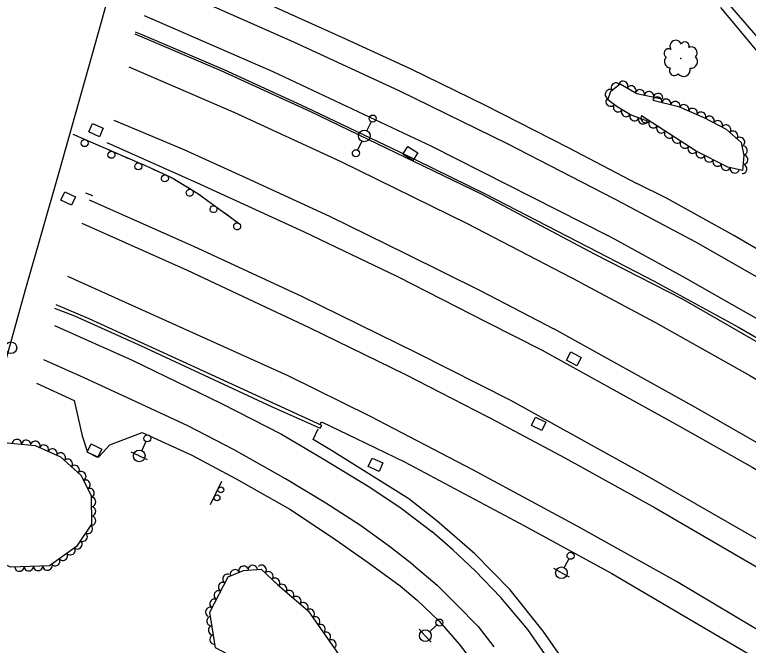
# Model space of a CAD drawing. Extents: x 1722896 to 1754269, y 648279 to 666297.
# Drawn here: x 1730376.5 to 1730690.5, y 652283.6 to 652553.4 of the extents above; entities that cross this region are included whole.
import ezdxf

# ---------------------------------------------------------------- set-up
doc = ezdxf.new("R2010")
doc.units = 0
for name, color, linetype in [('DESIGN - CENTERLINE - Proposed', 7, 'Continuous'), ('DESIGN - PUBLIC HEARING - Shapes', 7, 'Continuous'), ('DESIGN - SCRATCH - User 1', 7, 'Continuous'), ('SURVEY - CENTERLINE - Preliminary Text', 7, 'Continuous'), ('SURVEY - DRAINAGE - Natural Features', 7, 'Continuous'), ('SURVEY - DTM - Breaklines', 7, 'Continuous'), ('SURVEY - VEGETATION - Features with Text', 7, 'Continuous')]:
    doc.layers.add(name, color=color, linetype=linetype)

msp = doc.modelspace()

# ---------------------------------------------------------------- linework, layer by layer
at = {"layer": 'DESIGN - CENTERLINE - Proposed'}
for points in [[(1730320.03, 652649.74), (1730360.86, 652634.69), (1730410.72, 652616.15), (1730429.78, 652609.47), (1730413.52, 652550.19), (1730395.45, 652485.89), (1730380.84, 652435.06), (1730364.21, 652375.37), (1730341.88, 652382.42), (1730293.39, 652400.33), (1730258.81, 652413.03), (1730243.66, 652419.34), (1730256.53, 652465.44), (1730260.79, 652480.99)], [(1730680.55, 652559.79), (1730692.7, 652545.7), (1730709.91, 652525.37), (1730718.77, 652514.41), (1730723.95, 652505.3), (1730732.58, 652490.12), (1730745.14, 652472.49), (1730742.29, 652470.74), (1730729.36, 652489.33), (1730716.79, 652509.98), (1730709.15, 652520.66), (1730692.91, 652539.5), (1730678.73, 652556.46)]]:
    msp.add_lwpolyline(points, dxfattribs=at)
at = {"layer": 'DESIGN - PUBLIC HEARING - Shapes'}
msp.add_line((1730460.32, 652343.8), (1730465.22, 652353.88), dxfattribs=at)
for centre in [(1730464.74, 652350.08), (1730463.1, 652346.7)]:
    msp.add_circle(centre, 1.25, dxfattribs=at)
at = {"layer": 'DESIGN - SCRATCH - User 1'}
for points in [[(1730428.05, 652546), (1730430.94, 652544.91), (1730465.97, 652529.9), (1730501.07, 652513.84), (1730541.2, 652494.79), (1730578.19, 652476.59), (1730625.93, 652451.9)], [(1730624.94, 652450.83), (1730576.29, 652476.56), (1730503.24, 652511.84), (1730464.84, 652529.45), (1730428.12, 652545.04)], [(1730401.36, 652502.31), (1730423.83, 652492.53), (1730434.33, 652488.01), (1730443.97, 652483.57), (1730454.86, 652476.93), (1730473.15, 652463.68)], [(1730401.36, 652502.31), (1730403.52, 652501.38)], [(1730404.98, 652500.74), (1730409.2, 652498.9)], [(1730410.67, 652498.26), (1730412.82, 652497.33)], [(1730412.82, 652497.33), (1730414.98, 652496.39)], [(1730416.44, 652495.75), (1730420.66, 652493.91)], [(1730422.13, 652493.27), (1730423.83, 652492.53), (1730424.28, 652492.34)], [(1730424.28, 652492.34), (1730426.44, 652491.41)], [(1730427.91, 652490.78), (1730432.14, 652488.95)], [(1730433.61, 652488.32), (1730434.33, 652488.01), (1730435.75, 652487.36)], [(1730435.75, 652487.36), (1730437.88, 652486.37)], [(1730439.34, 652485.71), (1730443.52, 652483.78)], [(1730444.91, 652483), (1730446.92, 652481.78)], [(1730446.92, 652481.78), (1730448.92, 652480.55)], [(1730450.29, 652479.72), (1730454.22, 652477.33)], [(1730409.93, 652475.89), (1730406.97, 652476.98)], [(1730409.93, 652475.89), (1730407.72, 652476.7)], [(1730455.54, 652476.44), (1730457.45, 652475.06)], [(1730457.45, 652475.06), (1730459.35, 652473.68)], [(1730460.65, 652472.74), (1730464.37, 652470.04)], [(1730465.67, 652469.1), (1730467.57, 652467.72)], [(1730467.57, 652467.72), (1730469.47, 652466.35)], [(1730470.77, 652465.41), (1730473.15, 652463.68)], [(1731184.68, 652039.01), (1731109.02, 652111.22), (1731064.42, 652151.37), (1731015.53, 652192.51), (1730951.76, 652242.49), (1730906.24, 652276.23), (1730853.29, 652313.52), (1730791.6, 652354.66), (1730719.39, 652398.95), (1730662.55, 652431.47), (1730624.94, 652450.83)], [(1730625.93, 652451.9), (1730650.26, 652439.35), (1730686.31, 652419.66), (1730719.81, 652400.26), (1730755.55, 652378.55), (1730783.36, 652361.52), (1730813.17, 652342.25), (1730848.73, 652318.35), (1730878.93, 652297.5), (1730916.73, 652269.9), (1730957.6, 652239.46), (1730987.7, 652216.4), (1731016.88, 652192.76), (1731053.07, 652162.91), (1731079.29, 652139.47), (1731110.68, 652111.13), (1731142.33, 652081.33)], [(1730393.56, 652427.88), (1730402.17, 652424.55), (1730430.6, 652411.68), (1730486.76, 652385.61), (1730507.24, 652376.45), (1730507.95, 652377.56), (1730451.97, 652403.33), (1730408.33, 652423.21), (1730394.27, 652429.2), (1730394.22, 652429.21)]]:
    msp.add_lwpolyline(points, dxfattribs=at)
for centre, start, end in [((1730406.47, 652498.45), 179.7386, 179.7288), ((1730417.93, 652493.46), 179.7386, 179.7288), ((1730429.41, 652488.5), 179.949, 179.9392), ((1730440.78, 652483.39), 178.5512, 178.5414), ((1730451.45, 652477.25), 171.8874, 171.8775), ((1730461.61, 652470.19), 167.3378, 167.328), ((1730471.73, 652462.86), 167.3378, 167.328)]:
    msp.add_arc(centre, 1.5, start, end, dxfattribs=at)
at = {"layer": 'SURVEY - CENTERLINE - Preliminary Text'}
for points in [[(1730439.44, 652577.92), (1730479.36, 652560.57), (1730516.57, 652543.77), (1730546.11, 652530.18), (1730577.83, 652514.71), (1730613.44, 652496.57), (1730642.72, 652481.14)], [(1730637.46, 652472.36), (1730587.5, 652498.21), (1730541.33, 652520.67), (1730496.03, 652541.67), (1730447.16, 652563.34), (1730436.79, 652567.91)], [(1730431.88, 652553.03), (1730486.97, 652529.1), (1730554.87, 652497.2), (1730630.33, 652458.88)], [(1730618.34, 652439.02), (1730570.36, 652463.9), (1730516.28, 652490.38), (1730470.51, 652511.55), (1730425.51, 652531.02)], [(1730418.92, 652508.33), (1730448.95, 652495.74), (1730475.54, 652483.65), (1730511.18, 652467.14), (1730544.1, 652451.03), (1730576.03, 652435.2), (1730607.24, 652418.94)], [(1730415.9, 652498.65), (1730455.83, 652480.83), (1730500.33, 652460.47), (1730540.37, 652441.33), (1730578.23, 652422.05), (1730602.25, 652409.81)], [(1730719.7, 652438.2), (1730684.24, 652458.92), (1730655.45, 652474.95), (1730642.72, 652481.14)], [(1730588.92, 652388.28), (1730548.75, 652408.63), (1730499.46, 652432.89), (1730453.21, 652454.26), (1730408.58, 652474.1)], [(1730637.46, 652472.36), (1730667.84, 652456.15), (1730704.13, 652435.53), (1730749.26, 652409.11), (1730802.86, 652375.86), (1730844.32, 652348.71), (1730893.33, 652315.16), (1730936.45, 652284.11), (1730980.22, 652251.45), (1731026.26, 652214.98), (1731067.84, 652179.69)], [(1730583.92, 652378.76), (1730543.91, 652399.29), (1730502.74, 652419.37), (1730450.47, 652443.94), (1730405.41, 652464.07)], [(1731587.85, 651543.74), (1731554.53, 651591.86), (1731508.87, 651657.72), (1731461.56, 651723.65), (1731417.76, 651782.51), (1731384.14, 651826.41), (1731348.87, 651871.42), (1731308.12, 651919.53), (1731270.43, 651961.54), (1731234, 652000.43), (1731186, 652049.7), (1731143.95, 652090.19), (1731103.6, 652127.66), (1731054.73, 652170.64), (1731011.42, 652206.67), (1730969.33, 652239.94), (1730928.63, 652270.96), (1730885.78, 652301.63), (1730842.52, 652331.41), (1730780.08, 652372.14), (1730718.85, 652409.31), (1730662.64, 652441.18), (1730630.33, 652458.88)], [(1730572.62, 652358.65), (1730528.8, 652381.51), (1730493.53, 652398.81), (1730399.22, 652441.43)], [(1730618.34, 652439.02), (1730650.77, 652421.77), (1730691.08, 652399), (1730728.19, 652377.44), (1730763.09, 652355.85), (1730801.96, 652331.59), (1730839.18, 652306.53), (1730871.47, 652284.22), (1730907.95, 652257.65), (1730940.24, 652233.59), (1730971.18, 652210.01), (1731002.64, 652184.66), (1731032.21, 652160.17), (1731063.55, 652132.99), (1731097.54, 652102.18), (1731124.58, 652077.28), (1731156.41, 652046.95)], [(1730393.57, 652420.42), (1730426.81, 652405.53), (1730465.04, 652387.11), (1730490.73, 652373.86), (1730508.59, 652363.42), (1730528.44, 652351.26), (1730541.96, 652342.23), (1730554.98, 652332.29)], [(1731138.77, 652031.35), (1731108.47, 652060.26), (1731077.91, 652088.87), (1731042.79, 652120), (1730998.31, 652158.14), (1730946.56, 652199.69), (1730894.34, 652238.68), (1730847.55, 652272.08), (1730800.17, 652304.5), (1730758.55, 652331.13), (1730712.7, 652359.61), (1730667.84, 652385.38), (1730607.24, 652418.94)], [(1730602.25, 652409.81), (1730630.15, 652394.47), (1730660.99, 652377.38), (1730692.18, 652359.79), (1730718.79, 652343.79), (1730750.27, 652324.37), (1730785.98, 652301.43), (1730817.96, 652279.81), (1730854.32, 652254.45), (1730883.01, 652234), (1730914.64, 652210.29), (1730951.31, 652182.32), (1730987.15, 652153.5), (1731022.54, 652124.12), (1731052.75, 652097.57), (1731085.08, 652067.79), (1731118.03, 652036.86), (1731149.54, 652006.15)], [(1730547.26, 652317.88), (1730536.96, 652325.88), (1730524.57, 652334.8), (1730509.72, 652344.41), (1730492.46, 652354.86), (1730470.47, 652367.16), (1730450.55, 652377.44), (1730428.77, 652387.63), (1730406.28, 652398.05), (1730389.02, 652405.68)], [(1730385.82, 652395.68), (1730401.98, 652388.35), (1730405.34, 652373.14), (1730407.62, 652366.19), (1730412.43, 652364.05), (1730417.17, 652369.34), (1730431.02, 652374.7), (1730452.39, 652364.95), (1730471.32, 652354.88), (1730494.27, 652341.82), (1730512.52, 652329.64), (1730527.84, 652319.02), (1730541.46, 652309)], [(1731592.81, 651391.29), (1731549.63, 651454.37), (1731491.17, 651538.79), (1731427.8, 651629.07), (1731385.16, 651689.48), (1731337.8, 651753.25), (1731295.32, 651806.88), (1731249.74, 651861.11), (1731202.94, 651914.16), (1731153.79, 651965.7), (1731107.83, 652011.26), (1731054.55, 652061.78), (1730996.82, 652113.2), (1730942.67, 652157.27), (1730887.56, 652199.54), (1730832.47, 652239.78), (1730770.05, 652283.03), (1730709.42, 652320.26), (1730647.01, 652356.15), (1730588.92, 652388.28)], [(1730507.29, 652378.14), (1730507.78, 652379.18), (1730522.71, 652372.07), (1730543.39, 652362.03), (1730566.83, 652349.48)], [(1730583.92, 652378.76), (1730611.97, 652363.79), (1730650.69, 652342.33), (1730695.05, 652316.65), (1730740.68, 652289.25), (1730776.04, 652266.14), (1730818.78, 652235.8), (1730871.32, 652198.33), (1730917.39, 652163.36), (1730967.31, 652123.69), (1731005.29, 652091.49), (1731046.8, 652054.31), (1731077.58, 652025.84), (1731115.69, 651989.43), (1731148.06, 651956.9)], [(1730557.25, 652336.8), (1730545.18, 652346.25), (1730530.38, 652355.55), (1730512.11, 652366.98), (1730504.2, 652371.57), (1730506.37, 652376.18)], [(1731169.89, 651900.57), (1731126.68, 651945.57), (1731089.59, 651982.44), (1731048.92, 652020.75), (1731019.02, 652048.36), (1730975.53, 652086.6), (1730941.8, 652114.49), (1730903.33, 652145.06), (1730872.41, 652168.42), (1730830.97, 652198.87), (1730790.26, 652228.03), (1730749.23, 652255.82), (1730700.41, 652286.7), (1730659.83, 652310.82), (1730617.52, 652334.45), (1730572.62, 652358.65)], [(1730566.83, 652349.48), (1730594.67, 652334.69), (1730632.03, 652314.3), (1730662.88, 652296.13), (1730697.46, 652275.99), (1730731.66, 652254.64), (1730769.63, 652229.35), (1730806.4, 652203.37), (1730835.16, 652182.88), (1730874.68, 652153.35), (1730919.61, 652118.68), (1730962.05, 652084), (1731003.65, 652047.61), (1731038.79, 652015.8), (1731073.58, 651983.07), (1731103.11, 651954.46), (1731133.2, 651923.63), (1731147.68, 651908.32)], [(1730611.25, 652277.3), (1730602.74, 652289.61), (1730588.55, 652307.35), (1730573.48, 652322.74), (1730557.25, 652336.8)], [(1730606.13, 652275.98), (1730596.14, 652290.38), (1730584.51, 652304.1), (1730573.56, 652315.47), (1730564.06, 652324.43), (1730554.98, 652332.29)], [(1730547.26, 652317.88), (1730557.35, 652309.38), (1730565.76, 652300.9), (1730574.94, 652291.56), (1730581.62, 652282.95)], [(1730541.46, 652309), (1730548.82, 652302.84), (1730558.22, 652293.93), (1730566.71, 652284), (1730575.79, 652272.37)]]:
    msp.add_lwpolyline(points, dxfattribs=at)
at = {"layer": 'SURVEY - DRAINAGE - Natural Features'}
for p, q in [((1730411.27, 652504.04), (1730411.27, 652504.04)), ((1730545.82, 652494), (1730545.82, 652494)), ((1730399.41, 652474.74), (1730399.41, 652474.74)), ((1730615.85, 652406.16), (1730615.85, 652406.16)), ((1730600.77, 652378.34), (1730600.77, 652378.34)), ((1730410.61, 652366.82), (1730410.61, 652366.82)), ((1730530.95, 652360.84), (1730530.95, 652360.84))]:
    msp.add_line(p, q, dxfattribs=at)
for points in [[(1730408.18, 652503.21), (1730409.78, 652506.88), (1730414.36, 652504.88), (1730412.76, 652501.21), (1730408.18, 652503.21)], [(1730542.64, 652493.67), (1730544.8, 652497.03), (1730549.01, 652494.33), (1730546.85, 652490.97), (1730542.64, 652493.67)], [(1730396.29, 652474.01), (1730398.02, 652477.62), (1730402.52, 652475.46), (1730400.79, 652471.85), (1730396.29, 652474.01)], [(1730612.71, 652405.55), (1730614.57, 652409.09), (1730619, 652406.77), (1730617.13, 652403.22), (1730612.71, 652405.55)], [(1730597.64, 652377.66), (1730599.41, 652381.24), (1730603.89, 652379.03), (1730602.12, 652375.44), (1730597.64, 652377.66)], [(1730407.48, 652366.15), (1730409.28, 652369.72), (1730413.74, 652367.48), (1730411.95, 652363.91), (1730407.48, 652366.15)], [(1730527.86, 652360.02), (1730529.47, 652363.68), (1730534.04, 652361.67), (1730532.44, 652358.01), (1730527.86, 652360.02)]]:
    msp.add_lwpolyline(points, dxfattribs=at)
at = {"layer": 'SURVEY - DTM - Breaklines'}
for p, q in [((1730529.1, 652507.62), (1730527.24, 652503.8)), ((1730525.05, 652499.31), (1730523.19, 652495.48)), ((1730432.64, 652370.75), (1730430.87, 652366.89)), ((1730429.82, 652364.62), (1730426.41, 652366.19)), ((1730429.82, 652364.62), (1730433.23, 652363.05)), ((1730613.7, 652320.55), (1730611.68, 652316.81)), ((1730610.5, 652314.6), (1730607.2, 652316.38)), ((1730610.5, 652314.6), (1730613.8, 652312.83)), ((1730557.17, 652292.31), (1730554.07, 652289.41)), ((1730552.24, 652287.7), (1730549.68, 652290.44)), ((1730552.24, 652287.7), (1730554.8, 652284.96))]:
    msp.add_line(p, q, dxfattribs=at)
for centre, radius in [((1730529.76, 652508.97), 1.5), ((1730526.15, 652501.55), 2.5), ((1730522.53, 652494.13), 1.5), ((1730374.89, 652410.89), 2.5), ((1730433.27, 652372.11), 1.5), ((1730429.82, 652364.62), 2.5), ((1730614.41, 652321.87), 1.5), ((1730610.5, 652314.6), 2.5), ((1730558.27, 652293.33), 1.5), ((1730552.24, 652287.7), 2.5)]:
    msp.add_circle(centre, radius, dxfattribs=at)
at = {"layer": 'SURVEY - VEGETATION - Features with Text'}
for points in [[(1730647.34, 652507.83), (1730640.09, 652510.5), (1730634.31, 652513.93), (1730630.33, 652517.01), (1730631.59, 652520.63), (1730635.67, 652523.8), (1730642.79, 652519.73), (1730653.51, 652517.47)], [(1730649.59, 652516.82), (1730660.55, 652514.09), (1730671.46, 652509.41), (1730681.01, 652504.36), (1730687.42, 652498.67), (1730688.65, 652493.14), (1730687.97, 652486.79), (1730681.78, 652488.22), (1730668.15, 652494.99), (1730644.74, 652510.18)], [(1730355.12, 652328.84), (1730367.11, 652370.77), (1730385.22, 652369.13), (1730396.12, 652364.16), (1730404.99, 652356.2), (1730409.3, 652347.5), (1730409.31, 652335.36), (1730402.9, 652325.91), (1730391.33, 652317.59), (1730374.82, 652317), (1730363.56, 652321.58), (1730356.32, 652330.89)], [(1730506.36, 652259.19), (1730482.22, 652275.59), (1730472.97, 652276.89), (1730462.46, 652282.53), (1730460.01, 652297.73), (1730467.83, 652312.84), (1730474.46, 652315.65), (1730482.05, 652316.19), (1730489.12, 652309.4), (1730502.05, 652298.34), (1730519.44, 652273.64)]]:
    msp.add_lwpolyline(points, dxfattribs=at)
msp.add_circle((1730661.63, 652534.65), 0.0887, dxfattribs=at)
for centre, radius, start, end in [((1730659.43, 652539.91), 2.54, 18.753, 212.1727), ((1730663.45, 652540.06), 1.74, 338.7323, 157.478), ((1730656.36, 652536.87), 1.93, 61.3717, 238.6908), ((1730666.08, 652537.09), 2.54, 316.6162, 113.4051), ((1730657.35, 652533.34), 2.74, 136.6587, 263.5044), ((1730665.82, 652533.37), 2.9, 265.6689, 43.1932), ((1730658.81, 652529.46), 2.12, 146.8177, 321.8179), ((1730662.79, 652529.86), 2.88, 216.5648, 12.4032)]:
    msp.add_arc(centre, radius, start, end, dxfattribs=at)
for centre, major_axis in [((1730633.71, 652522.28), (1.58, 1.23)), ((1730636.99, 652523.04), (1.74, -0.99)), ((1730631.16, 652519.39), (0.66, 1.89)), ((1730640.46, 652521.06), (1.74, -0.99)), ((1730644.08, 652519.46), (1.96, -0.41)), ((1730648, 652518.63), (1.96, -0.41)), ((1730651.53, 652516.34), (1.94, -0.48)), ((1730651.91, 652517.81), (1.96, -0.41)), ((1730631.5, 652516.11), (-1.58, 1.22)), ((1730655.41, 652515.37), (1.94, -0.48)), ((1730659.29, 652514.4), (1.94, -0.48)), ((1730663.03, 652513.02), (1.84, -0.79)), ((1730634.7, 652513.7), (-1.72, 1.02)), ((1730638.13, 652511.66), (-1.72, 1.02)), ((1730666.71, 652511.44), (1.84, -0.79)), ((1730670.39, 652509.87), (1.84, -0.79)), ((1730641.71, 652509.9), (-1.88, 0.69)), ((1730645.46, 652508.52), (-1.88, 0.69)), ((1730646.48, 652509.04), (-1.68, 1.09)), ((1730673.96, 652508.08), (1.77, -0.93)), ((1730649.84, 652506.87), (-1.68, 1.09)), ((1730653.19, 652504.69), (-1.68, 1.09)), ((1730677.5, 652506.21), (1.77, -0.93)), ((1730681.03, 652504.34), (1.5, -1.33)), ((1730656.55, 652502.51), (-1.68, 1.09)), ((1730684.02, 652501.68), (1.5, -1.33)), ((1730659.9, 652500.34), (-1.68, 1.09)), ((1730663.26, 652498.16), (-1.68, 1.09)), ((1730687.02, 652499.03), (1.5, -1.33)), ((1730666.62, 652495.98), (-1.68, 1.09)), ((1730688.17, 652495.29), (0.43, -1.95)), ((1730670.1, 652494.02), (-1.79, 0.89)), ((1730673.68, 652492.24), (-1.79, 0.89)), ((1730688.46, 652491.36), (-0.21, -1.99)), ((1730677.26, 652490.46), (-1.79, 0.89)), ((1730680.84, 652488.68), (-1.79, 0.89)), ((1730684.66, 652487.55), (-1.95, 0.45)), ((1730688.04, 652487.38), (-0.21, -1.99)), ((1730377.45, 652369.83), (1.99, -0.18)), ((1730381.44, 652369.47), (1.99, -0.18)), ((1730385.4, 652369.05), (1.82, -0.83)), ((1730389.04, 652367.39), (1.82, -0.83)), ((1730392.68, 652365.73), (1.82, -0.83)), ((1730396.28, 652364.01), (1.49, -1.34)), ((1730399.26, 652361.34), (1.49, -1.34)), ((1730402.24, 652358.67), (1.49, -1.34)), ((1730405.12, 652355.93), (0.89, -1.79)), ((1730406.9, 652352.34), (0.89, -1.79)), ((1730408.68, 652348.76), (0.89, -1.79)), ((1730409.31, 652344.91), (0, -2)), ((1730409.31, 652340.91), (0, -2)), ((1730409.31, 652336.91), (0, -2)), ((1730407.93, 652333.33), (-1.12, -1.65)), ((1730405.69, 652330.02), (-1.12, -1.65)), ((1730403.44, 652326.71), (-1.12, -1.65)), ((1730400.44, 652324.14), (-1.62, -1.17)), ((1730393.94, 652319.47), (-1.62, -1.17)), ((1730397.19, 652321.8), (-1.62, -1.17)), ((1730378.56, 652317.13), (-2, -0.07)), ((1730382.55, 652317.27), (-2, -0.07)), ((1730386.55, 652317.42), (-2, -0.07)), ((1730390.55, 652317.56), (-2, -0.07)), ((1730474.4, 652315.62), (1.84, 0.78)), ((1730478.38, 652315.93), (1.99, 0.14)), ((1730482.28, 652315.97), (1.44, -1.39)), ((1730467.43, 652312.07), (0.92, 1.78)), ((1730470.72, 652314.06), (1.84, 0.78)), ((1730485.17, 652313.2), (1.44, -1.39)), ((1730488.05, 652310.42), (1.44, -1.39)), ((1730465.59, 652308.52), (0.92, 1.78)), ((1730491.03, 652307.76), (1.52, -1.3)), ((1730463.76, 652304.97), (0.92, 1.78)), ((1730494.07, 652305.16), (1.52, -1.3)), ((1730497.11, 652302.56), (1.52, -1.3)), ((1730461.92, 652301.41), (0.92, 1.78)), ((1730500.15, 652299.96), (1.52, -1.3)), ((1730460.08, 652297.86), (0.92, 1.78)), ((1730502.92, 652297.11), (1.15, -1.64)), ((1730460.62, 652293.93), (-0.32, 1.97)), ((1730505.22, 652293.84), (1.15, -1.64)), ((1730507.52, 652290.57), (1.15, -1.64)), ((1730461.26, 652289.98), (-0.32, 1.97)), ((1730509.82, 652287.3), (1.15, -1.64)), ((1730461.89, 652286.03), (-0.32, 1.97)), ((1730512.13, 652284.02), (1.15, -1.64))]:
    msp.add_ellipse(centre, major_axis=major_axis, ratio=0.940188, start_param=0, end_param=3.141593, dxfattribs=at)

doc.saveas('drawing.dxf')
